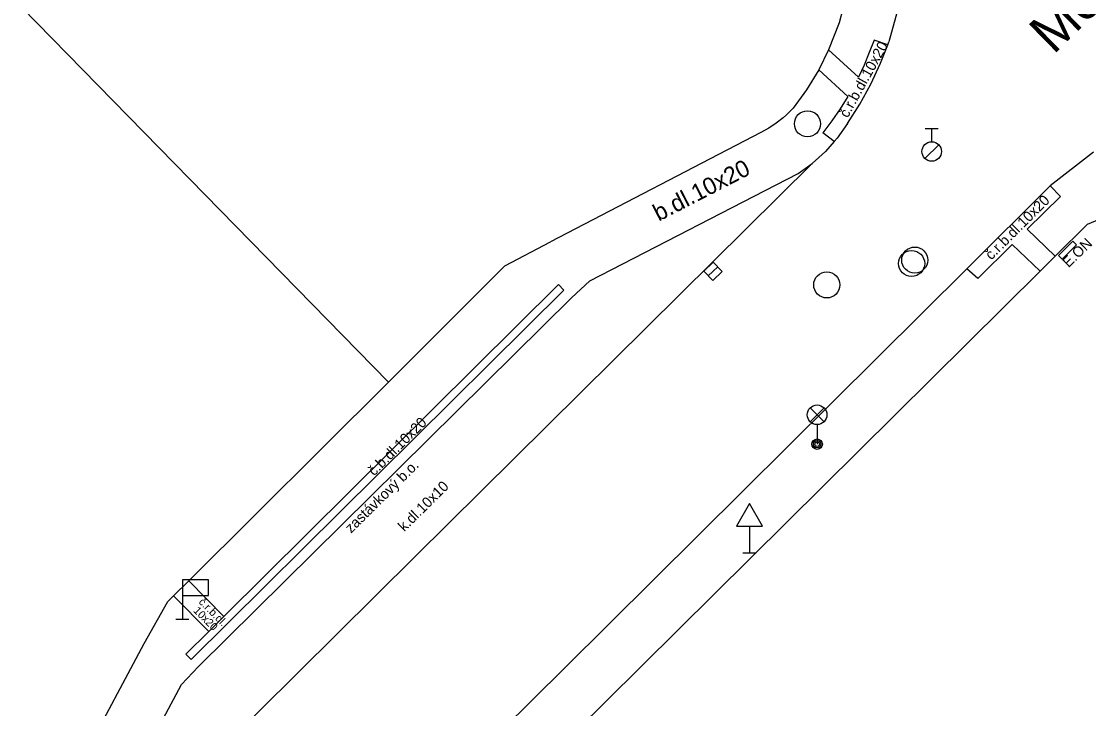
# Model space of a CAD drawing. Extents: x -598233 to -596890, y -1157848 to -1156431.
# Drawn here: x -597720.28 to -597679.4, y -1156718.14 to -1156691.82 of the extents above; entities that cross this region are included whole.
import ezdxf

# ---------------------------------------------------------------- set-up
doc = ezdxf.new("R2010")
doc.units = 0
for name, color, linetype in [('Level 10', 7, 'Continuous'), ('Level 11', 7, 'Continuous'), ('Level 24', 7, 'Continuous'), ('Level 27', 7, 'Continuous'), ('Level 28', 7, 'Continuous'), ('Level 33', 7, 'Continuous'), ('Level 34', 7, 'Continuous'), ('Level 40', 7, 'Continuous'), ('Level 41', 7, 'Continuous'), ('Level 50', 7, 'Continuous')]:
    doc.layers.add(name, color=color, linetype=linetype)

msp = doc.modelspace()

# ---------------------------------------------------------------- linework, layer by layer
at = {"layer": 'Level 10'}
for points in [[(-597686.68, -1156691.26), (-597687.05, -1156692.6)], [(-597688.64, -1156695.73), (-597688.17, -1156694.99), (-597687.74, -1156694.22), (-597687.37, -1156693.42), (-597687.09, -1156692.71), (-597687.05, -1156692.6)], [(-597688.64, -1156695.73), (-597689.03, -1156696.29)], [(-597689.03, -1156696.29), (-597689.15, -1156696.42), (-597689.48, -1156696.8), (-597689.99, -1156697.26)], [(-597679.22, -1156696.82), (-597680.87, -1156698.12)], [(-597690.53, -1156697.64), (-597689.99, -1156697.26)], [(-597698.51, -1156701.76), (-597690.53, -1156697.64)], [(-597684.06, -1156701.29), (-597680.87, -1156698.12)], [(-597699.47, -1156716.59), (-597684.06, -1156701.29)], [(-597699.21, -1156702.4), (-597698.51, -1156701.76)], [(-597713.5, -1156716.52), (-597699.21, -1156702.4)], [(-597714.14, -1156717.22), (-597713.5, -1156716.52)], [(-597713.95, -1156730.92), (-597699.47, -1156716.59)], [(-597718.65, -1156725.65), (-597714.14, -1156717.22)]]:
    msp.add_lwpolyline(points, dxfattribs=at)
at = {"layer": 'Level 11'}
for points in [[(-597688.51, -1156688.57), (-597688.53, -1156689.69), (-597688.68, -1156690.79), (-597688.96, -1156691.87)], [(-597720.28, -1156691.27), (-597706.22, -1156705.63)], [(-597688.96, -1156691.87), (-597689.36, -1156692.91)], [(-597687.62, -1156692.53), (-597687.8, -1156693.01), (-597688, -1156693.49), (-597688.22, -1156693.95)], [(-597687.09, -1156692.71), (-597687.62, -1156692.53)], [(-597689.36, -1156692.91), (-597689.74, -1156693.67)], [(-597689.36, -1156692.91), (-597688.22, -1156693.95)], [(-597689.74, -1156693.67), (-597690.21, -1156694.44)], [(-597689.74, -1156693.67), (-597688.62, -1156694.69)], [(-597690.21, -1156694.44), (-597690.72, -1156695.14)], [(-597688.62, -1156694.69), (-597688.92, -1156695.17)], [(-597691.1, -1156695.51), (-597690.97, -1156695.39), (-597690.84, -1156695.27), (-597690.72, -1156695.14)], [(-597688.92, -1156695.17), (-597689.24, -1156695.63)], [(-597691.1, -1156695.51), (-597691.37, -1156695.72), (-597691.65, -1156695.91), (-597691.95, -1156696.07)], [(-597689.24, -1156695.63), (-597689.58, -1156696.08)], [(-597691.95, -1156696.07), (-597700.01, -1156700.26)], [(-597689.15, -1156696.42), (-597689.58, -1156696.08)], [(-597689.99, -1156697.26), (-597705.2, -1156712.31)], [(-597680.48, -1156698.52), (-597680.87, -1156698.12)], [(-597681.76, -1156699.78), (-597680.48, -1156698.52)], [(-597679.44, -1156699.58), (-597678.37, -1156699.14), (-597677.21, -1156699.03), (-597676.07, -1156699.26), (-597675.05, -1156699.81)], [(-597697.91, -1156717.88), (-597681.26, -1156701.38), (-597680.68, -1156700.81), (-597679.44, -1156699.58)], [(-597681.76, -1156699.78), (-597680.68, -1156700.81)], [(-597715.58, -1156715.64), (-597714.67, -1156714.04), (-597714.45, -1156713.82), (-597713.87, -1156713.24), (-597706.22, -1156705.63), (-597701.76, -1156701.18), (-597700.01, -1156700.26)], [(-597683.65, -1156701.66), (-597682.33, -1156700.36)], [(-597682.33, -1156700.36), (-597681.26, -1156701.38)], [(-597683.65, -1156701.66), (-597684.06, -1156701.29)], [(-597699.7, -1156701.89), (-597712.52, -1156714.61), (-597713.1, -1156715.19), (-597713.98, -1156716.05)], [(-597713.77, -1156716.26), (-597699.5, -1156702.11)], [(-597699.5, -1156702.11), (-597699.7, -1156701.89)], [(-597705.2, -1156712.31), (-597718.65, -1156725.65)], [(-597713.87, -1156713.24), (-597712.52, -1156714.61)], [(-597714.45, -1156713.82), (-597713.1, -1156715.19)], [(-597720.1, -1156724.12), (-597715.58, -1156715.64)], [(-597713.98, -1156716.05), (-597713.77, -1156716.26)], [(-597715, -1156734.77), (-597697.91, -1156717.88)]]:
    msp.add_lwpolyline(points, dxfattribs=at)
at = {"layer": 'Level 24'}
for points in [[(-597680.56, -1156700.78), (-597680.01, -1156700.24)], [(-597680.42, -1156700.92), (-597679.87, -1156700.38)], [(-597679.87, -1156700.38), (-597680.01, -1156700.24)], [(-597680.56, -1156700.78), (-597680.42, -1156700.92)]]:
    msp.add_lwpolyline(points, dxfattribs=at)
at = {"layer": 'Level 27'}
msp.add_line((-597693.971, -1156701.5625), (-597693.609, -1156701.2175), dxfattribs=at)
msp.add_lwpolyline([(-597693.7985, -1156701.7435), (-597693.4365, -1156701.3985), (-597693.7815, -1156701.0365), (-597694.1435, -1156701.3815)], close=True, dxfattribs=at)
for centre in [(-597690.17, -1156695.74), (-597686.18, -1156701.09), (-597686.06, -1156700.96), (-597689.43, -1156701.91)]:
    msp.add_circle(centre, 0.5, dxfattribs=at)
at = {"layer": 'Level 28'}
for p, q in [((-597685.6599, -1156695.925), (-597685.1599, -1156695.925)), ((-597685.4099, -1156696.425), (-597685.4099, -1156695.925)), ((-597685.6679, -1156697.072), (-597685.1379, -1156696.542))]:
    msp.add_line(p, q, dxfattribs=at)
msp.add_circle((-597685.4099, -1156696.8), 0.375, dxfattribs=at)
at = {"layer": 'Level 33'}
for p, q in [((-597690.065, -1156707.15), (-597689.535, -1156706.62)), ((-597690.065, -1156706.62), (-597689.535, -1156707.15)), ((-597689.8, -1156707.26), (-597689.8, -1156708.01))]:
    msp.add_line(p, q, dxfattribs=at)
for centre, radius in [((-597689.8, -1156706.885), 0.375), ((-597689.8, -1156708.01), 0.2), ((-597689.8, -1156708.01), 0.1445), ((-597689.8, -1156708.01), 0.0876)]:
    msp.add_circle(centre, radius, dxfattribs=at)
at = {"layer": 'Level 34'}
for p, q in [((-597692.39, -1156711.152), (-597692.39, -1156712.17)), ((-597692.64, -1156712.17), (-597692.14, -1156712.17)), ((-597714.11, -1156713.81), (-597714.11, -1156714.71)), ((-597714.36, -1156714.71), (-597713.86, -1156714.71))]:
    msp.add_line(p, q, dxfattribs=at)
for points in [[(-597692.89, -1156711.152), (-597691.89, -1156711.152), (-597692.39, -1156710.286)], [(-597714.11, -1156713.81), (-597713.11, -1156713.81), (-597713.11, -1156713.21), (-597714.11, -1156713.21)]]:
    msp.add_lwpolyline(points, close=True, dxfattribs=at)

# ---------------------------------------------------------------- texts
at = {"layer": 'Level 40'}
for s, height, rotation, p in [('č.r.b.dl.10x20', 0.4, 61, (-597688.63, -1156695.54)), ('b.dl.10x20', 0.65, 27.30689, (-597695.87, -1156699.49)), ('č.r.b.dl.10x20', 0.4, 45, (-597683.13, -1156700.98)), ('č.b.dl.10x20', 0.4, 44.71659, (-597706.77, -1156709.25)), ('k.dl.10x10', 0.4, 44.72884, (-597705.61, -1156711.38)), ('č.r.b.dl.', 0.3, 315, (-597713.51, -1156714.08)), ('10x20', 0.3, 315, (-597713.71, -1156714.41))]:
    msp.add_text(s, height=height, rotation=rotation, dxfattribs=at).set_placement(p)
at = {"layer": 'Level 41'}
for s, rotation, p in [('E.ON', 44, (-597680.17, -1156701.27)), ('zastávkový b.o.', 44.57709, (-597707.65, -1156711.44))]:
    msp.add_text(s, height=0.4, rotation=rotation, dxfattribs=at).set_placement(p)
at = {"layer": 'Level 50'}
msp.add_text('Moskalykova', height=1.5, rotation=44.38883, dxfattribs=at).set_placement((-597680.7503, -1156693.1127))

doc.saveas('drawing.dxf')
